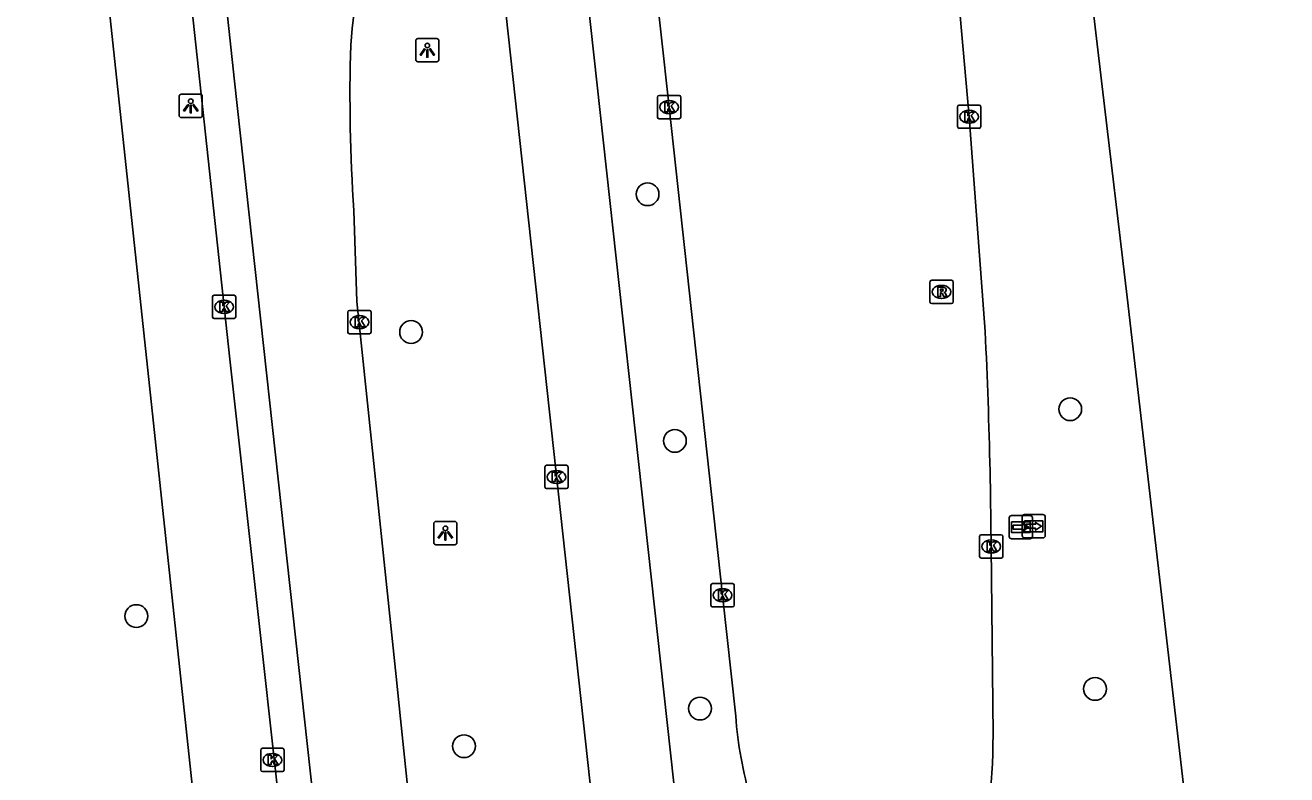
# Model space of a CAD drawing. Extents: x 160026 to 161302, y 384757 to 385701.
# Drawn here: x 161207.2 to 161261.3, y 385252.2 to 385284.3 of the extents above; entities that cross this region are included whole.
import ezdxf

# ---------------------------------------------------------------- set-up
doc = ezdxf.new("R2010")
doc.units = 0
for name, color, linetype in [('IMGEO_Boom', 7, 'Continuous'), ('IMGEO_Kolk', 7, 'Continuous'), ('IMGEO_Lichtpunt', 7, 'Continuous'), ('IMGEO_OVBaan_gesloten', 7, 'Continuous'), ('IMGEO_Rijbaan_lokaal_gesloten', 7, 'Continuous'), ('IMGEO_Rijbaan_regionaal_gesloten', 7, 'Continuous'), ('IMGEO_Rijbaan_regionaal_open', 7, 'Continuous'), ('IMGEO_Rioolput', 7, 'Continuous'), ('IMGEO_Voetpad_open', 7, 'Continuous'), ('IMGEO_Wegwijzer', 7, 'Continuous')]:
    doc.layers.add(name, color=color, linetype=linetype)

msp = doc.modelspace()

# ---------------------------------------------------------------- linework, layer by layer
at = {"layer": 'IMGEO_Boom'}
for centre in [(161233.866, 385277.081), (161223.718, 385271.169), (161252.001, 385267.86), (161235.036, 385266.501), (161211.927, 385258.985), (161253.068, 385255.861), (161236.117, 385255.02), (161225.989, 385253.404)]:
    msp.add_circle(centre, 0.489, dxfattribs=at)
at = {"layer": 'IMGEO_Kolk'}
for p, q in [((161234.289, 385280.394), (161234.289, 385281.246)), ((161234.364, 385281.32), (161235.216, 385281.32)), ((161234.777, 385281.1), (161234.802, 385281.1)), ((161235.29, 385281.246), (161235.29, 385280.394)), ((161234.8, 385280.54), (161234.775, 385280.54)), ((161247.164, 385279.982), (161247.164, 385280.834)), ((161247.239, 385280.908), (161248.091, 385280.908)), ((161247.652, 385280.688), (161247.677, 385280.688)), ((161248.165, 385280.834), (161248.165, 385279.982)), ((161235.216, 385280.32), (161234.364, 385280.32)), ((161248.091, 385279.908), (161247.239, 385279.908)), ((161247.675, 385280.128), (161247.65, 385280.128)), ((161215.194, 385271.824), (161215.194, 385272.676)), ((161215.269, 385272.75), (161216.121, 385272.75)), ((161215.682, 385272.53), (161215.707, 385272.53)), ((161216.195, 385272.676), (161216.195, 385271.824)), ((161215.705, 385271.97), (161215.68, 385271.97)), ((161221.002, 385271.17), (161221.002, 385272.022)), ((161221.077, 385272.096), (161221.929, 385272.096)), ((161221.49, 385271.876), (161221.515, 385271.876)), ((161222.003, 385272.022), (161222.003, 385271.17)), ((161216.121, 385271.75), (161215.269, 385271.75)), ((161221.513, 385271.316), (161221.488, 385271.316)), ((161221.929, 385271.096), (161221.077, 385271.096)), ((161229.456, 385264.526), (161229.456, 385265.378)), ((161229.531, 385265.452), (161230.383, 385265.452)), ((161230.457, 385265.378), (161230.457, 385264.526)), ((161229.944, 385265.232), (161229.969, 385265.232)), ((161230.383, 385264.452), (161229.531, 385264.452)), ((161229.967, 385264.672), (161229.942, 385264.672)), ((161248.113, 385261.545), (161248.113, 385262.397)), ((161248.188, 385262.471), (161249.04, 385262.471)), ((161248.601, 385262.251), (161248.626, 385262.251)), ((161249.114, 385262.397), (161249.114, 385261.545)), ((161248.624, 385261.691), (161248.599, 385261.691)), ((161249.04, 385261.471), (161248.188, 385261.471)), ((161236.583, 385259.453), (161236.583, 385260.305)), ((161236.658, 385260.379), (161237.51, 385260.379)), ((161237.071, 385260.159), (161237.096, 385260.159)), ((161237.584, 385260.305), (161237.584, 385259.453)), ((161237.51, 385259.379), (161236.658, 385259.379)), ((161237.094, 385259.599), (161237.069, 385259.599)), ((161217.266, 385252.386), (161217.266, 385253.238)), ((161217.341, 385253.312), (161218.193, 385253.312)), ((161217.754, 385253.092), (161217.779, 385253.092)), ((161218.267, 385253.238), (161218.267, 385252.386)), ((161218.193, 385252.312), (161217.341, 385252.312)), ((161217.777, 385252.532), (161217.752, 385252.532))]:
    msp.add_line(p, q, dxfattribs=at)
for points in [[(161234.289, 385280.394), (161234.289, 385281.246)], [(161234.364, 385281.32), (161235.216, 385281.32)], [(161234.61, 385281.02), (161234.733, 385281.02), (161234.733, 385280.869), (161234.863, 385281.02), (161235.027, 385281.02), (161234.881, 385280.869), (161235.034, 385280.62), (161234.882, 385280.62), (161234.797, 385280.784), (161234.733, 385280.717), (161234.733, 385280.62), (161234.61, 385280.62), (161234.61, 385281.02)], [(161235.29, 385281.246), (161235.29, 385280.394)], [(161247.164, 385279.982), (161247.164, 385280.834)], [(161247.239, 385280.908), (161248.091, 385280.908)], [(161247.485, 385280.608), (161247.608, 385280.608), (161247.608, 385280.457), (161247.738, 385280.608), (161247.902, 385280.608), (161247.756, 385280.457), (161247.909, 385280.208), (161247.757, 385280.208), (161247.672, 385280.372), (161247.608, 385280.305), (161247.608, 385280.208), (161247.485, 385280.208), (161247.485, 385280.608)], [(161248.165, 385280.834), (161248.165, 385279.982)], [(161235.216, 385280.32), (161234.364, 385280.32)], [(161248.091, 385279.908), (161247.239, 385279.908)], [(161215.194, 385271.824), (161215.194, 385272.676)], [(161215.269, 385272.75), (161216.121, 385272.75)], [(161215.515, 385272.45), (161215.638, 385272.45), (161215.638, 385272.299), (161215.768, 385272.45), (161215.932, 385272.45), (161215.786, 385272.299), (161215.939, 385272.05), (161215.787, 385272.05), (161215.702, 385272.214), (161215.638, 385272.147), (161215.638, 385272.05), (161215.515, 385272.05), (161215.515, 385272.45)], [(161216.195, 385272.676), (161216.195, 385271.824)], [(161221.002, 385271.17), (161221.002, 385272.022)], [(161221.077, 385272.096), (161221.929, 385272.096)], [(161221.323, 385271.796), (161221.446, 385271.796), (161221.446, 385271.645), (161221.576, 385271.796), (161221.74, 385271.796), (161221.594, 385271.645), (161221.747, 385271.396), (161221.595, 385271.396), (161221.51, 385271.56), (161221.446, 385271.493), (161221.446, 385271.396), (161221.323, 385271.396), (161221.323, 385271.796)], [(161222.003, 385272.022), (161222.003, 385271.17)], [(161216.121, 385271.75), (161215.269, 385271.75)], [(161221.929, 385271.096), (161221.077, 385271.096)], [(161229.456, 385264.526), (161229.456, 385265.378)], [(161229.531, 385265.452), (161230.383, 385265.452)], [(161230.457, 385265.378), (161230.457, 385264.526)], [(161229.777, 385265.152), (161229.9, 385265.152), (161229.9, 385265.001), (161230.03, 385265.152), (161230.194, 385265.152), (161230.048, 385265.001), (161230.201, 385264.752), (161230.049, 385264.752), (161229.964, 385264.916), (161229.9, 385264.849), (161229.9, 385264.752), (161229.777, 385264.752), (161229.777, 385265.152)], [(161230.383, 385264.452), (161229.531, 385264.452)], [(161248.113, 385261.545), (161248.113, 385262.397)], [(161248.188, 385262.471), (161249.04, 385262.471)], [(161248.434, 385262.171), (161248.557, 385262.171), (161248.557, 385262.02), (161248.687, 385262.171), (161248.851, 385262.171), (161248.705, 385262.02), (161248.858, 385261.771), (161248.706, 385261.771), (161248.621, 385261.935), (161248.557, 385261.868), (161248.557, 385261.771), (161248.434, 385261.771), (161248.434, 385262.171)], [(161249.114, 385262.397), (161249.114, 385261.545)], [(161249.04, 385261.471), (161248.188, 385261.471)], [(161236.583, 385259.453), (161236.583, 385260.305)], [(161236.658, 385260.379), (161237.51, 385260.379)], [(161236.904, 385260.079), (161237.027, 385260.079), (161237.027, 385259.928), (161237.157, 385260.079), (161237.321, 385260.079), (161237.175, 385259.928), (161237.328, 385259.679), (161237.176, 385259.679), (161237.091, 385259.843), (161237.027, 385259.776), (161237.027, 385259.679), (161236.904, 385259.679), (161236.904, 385260.079)], [(161237.584, 385260.305), (161237.584, 385259.453)], [(161237.51, 385259.379), (161236.658, 385259.379)], [(161217.266, 385252.386), (161217.266, 385253.238)], [(161217.341, 385253.312), (161218.193, 385253.312)], [(161217.587, 385253.012), (161217.71, 385253.012), (161217.71, 385252.861), (161217.84, 385253.012), (161218.004, 385253.012), (161217.858, 385252.861), (161218.011, 385252.612), (161217.859, 385252.612), (161217.774, 385252.776), (161217.71, 385252.709), (161217.71, 385252.612), (161217.587, 385252.612), (161217.587, 385253.012)], [(161218.267, 385253.238), (161218.267, 385252.386)], [(161218.193, 385252.312), (161217.341, 385252.312)]]:
    msp.add_lwpolyline(points, dxfattribs=at)
for centre, start, end in [((161234.366, 385281.244), 91.552, 178.448), ((161234.366, 385281.244), 91.552, 178.448), ((161235.214, 385281.244), 1.552, 88.448), ((161235.214, 385281.244), 1.552, 88.448), ((161247.241, 385280.832), 91.552, 178.448), ((161247.241, 385280.832), 91.552, 178.448), ((161248.089, 385280.832), 1.552, 88.448), ((161248.089, 385280.832), 1.552, 88.448), ((161234.366, 385280.396), 181.552, 268.448), ((161234.366, 385280.396), 181.552, 268.448), ((161235.214, 385280.396), 271.552, 358.448), ((161235.214, 385280.396), 271.552, 358.448), ((161247.241, 385279.984), 181.552, 268.448), ((161247.241, 385279.984), 181.552, 268.448), ((161248.089, 385279.984), 271.552, 358.448), ((161248.089, 385279.984), 271.552, 358.448), ((161215.271, 385272.674), 91.552, 178.448), ((161215.271, 385272.674), 91.552, 178.448), ((161216.119, 385272.674), 1.552, 88.448), ((161216.119, 385272.674), 1.552, 88.448), ((161215.271, 385271.826), 181.552, 268.448), ((161215.271, 385271.826), 181.552, 268.448), ((161216.119, 385271.826), 271.552, 358.448), ((161216.119, 385271.826), 271.552, 358.448), ((161221.079, 385272.02), 91.552, 178.448), ((161221.079, 385272.02), 91.552, 178.448), ((161221.927, 385272.02), 1.552, 88.448), ((161221.927, 385272.02), 1.552, 88.448), ((161221.079, 385271.172), 181.552, 268.448), ((161221.079, 385271.172), 181.552, 268.448), ((161221.927, 385271.172), 271.552, 358.448), ((161221.927, 385271.172), 271.552, 358.448), ((161229.533, 385265.376), 91.552, 178.448), ((161229.533, 385265.376), 91.552, 178.448), ((161230.381, 385265.376), 1.552, 88.448), ((161230.381, 385265.376), 1.552, 88.448), ((161229.533, 385264.528), 181.552, 268.448), ((161229.533, 385264.528), 181.552, 268.448), ((161230.381, 385264.528), 271.552, 358.448), ((161230.381, 385264.528), 271.552, 358.448), ((161248.19, 385262.395), 91.552, 178.448), ((161248.19, 385262.395), 91.552, 178.448), ((161249.038, 385262.395), 1.552, 88.448), ((161249.038, 385262.395), 1.552, 88.448), ((161248.19, 385261.547), 181.552, 268.448), ((161248.19, 385261.547), 181.552, 268.448), ((161249.038, 385261.547), 271.552, 358.448), ((161249.038, 385261.547), 271.552, 358.448), ((161236.66, 385260.303), 91.552, 178.448), ((161236.66, 385260.303), 91.552, 178.448), ((161237.508, 385260.303), 1.552, 88.448), ((161237.508, 385260.303), 1.552, 88.448), ((161236.66, 385259.455), 181.552, 268.448), ((161236.66, 385259.455), 181.552, 268.448), ((161237.508, 385259.455), 271.552, 358.448), ((161237.508, 385259.455), 271.552, 358.448), ((161217.343, 385253.236), 91.552, 178.448), ((161217.343, 385253.236), 91.552, 178.448), ((161218.191, 385253.236), 1.552, 88.448), ((161218.191, 385253.236), 1.552, 88.448), ((161217.343, 385252.388), 181.552, 268.448), ((161217.343, 385252.388), 181.552, 268.448), ((161218.191, 385252.388), 271.552, 358.448), ((161218.191, 385252.388), 271.552, 358.448)]:
    msp.add_arc(centre, 0.0765, start, end, dxfattribs=at)
for centre, major_axis, ratio, start_param, end_param in [((161234.776, 385280.82), (-0.387, 0.002), 0.722429, 4.712389, 7.853982), ((161234.801, 385280.82), (-0.39, 0.002), 0.717154, 1.570796, 4.712389), ((161247.651, 385280.408), (-0.387, 0.002), 0.722429, 4.712389, 7.853982), ((161247.676, 385280.408), (-0.39, 0.002), 0.717154, 1.570796, 4.712389), ((161215.681, 385272.25), (-0.387, 0.002), 0.722429, 4.712389, 7.853982), ((161215.706, 385272.25), (-0.39, 0.002), 0.717154, 1.570796, 4.712389), ((161221.489, 385271.596), (-0.387, 0.002), 0.722429, 4.712389, 7.853982), ((161221.514, 385271.596), (-0.39, 0.002), 0.717154, 1.570796, 4.712389), ((161229.943, 385264.952), (-0.387, 0.002), 0.722429, 4.712389, 7.853982), ((161229.968, 385264.952), (-0.39, 0.002), 0.717154, 1.570796, 4.712389), ((161248.6, 385261.971), (-0.387, 0.002), 0.722429, 4.712389, 7.853982), ((161248.625, 385261.971), (-0.39, 0.002), 0.717154, 1.570796, 4.712389), ((161237.07, 385259.879), (-0.387, 0.002), 0.722429, 4.712389, 7.853982), ((161237.095, 385259.879), (-0.39, 0.002), 0.717154, 1.570796, 4.712389), ((161217.753, 385252.812), (-0.387, 0.002), 0.722429, 4.712389, 7.853982), ((161217.778, 385252.812), (-0.39, 0.002), 0.717154, 1.570796, 4.712389)]:
    msp.add_ellipse(centre, major_axis=major_axis, ratio=ratio, start_param=start_param, end_param=end_param, dxfattribs=at)
at = {"layer": 'IMGEO_Lichtpunt'}
for p, q in [((161224.818, 385283.759), (161224.01, 385283.759)), ((161224.818, 385283.759), (161224.01, 385283.759)), ((161223.916, 385283.664), (161223.916, 385282.857)), ((161223.916, 385283.664), (161223.916, 385282.857)), ((161224.912, 385282.857), (161224.912, 385283.664)), ((161224.912, 385282.857), (161224.912, 385283.664)), ((161224.01, 385282.763), (161224.818, 385282.763)), ((161224.01, 385282.763), (161224.818, 385282.763)), ((161213.763, 385281.273), (161213.763, 385280.466)), ((161213.763, 385281.273), (161213.763, 385280.466)), ((161214.665, 385281.368), (161213.857, 385281.368)), ((161214.665, 385281.368), (161213.857, 385281.368)), ((161214.759, 385280.466), (161214.759, 385281.273)), ((161214.759, 385280.466), (161214.759, 385281.273)), ((161213.857, 385280.372), (161214.665, 385280.372)), ((161213.857, 385280.372), (161214.665, 385280.372)), ((161224.69, 385262.949), (161224.69, 385262.142)), ((161224.69, 385262.949), (161224.69, 385262.142)), ((161225.592, 385263.044), (161224.784, 385263.044)), ((161225.592, 385263.044), (161224.784, 385263.044)), ((161225.686, 385262.142), (161225.686, 385262.949)), ((161225.686, 385262.142), (161225.686, 385262.949)), ((161224.784, 385262.048), (161225.592, 385262.048)), ((161224.784, 385262.048), (161225.592, 385262.048))]:
    msp.add_line(p, q, dxfattribs=at)
for points in [[(161224.29, 385283.328), (161224.329, 385283.3), (161224.141, 385283.038), (161224.103, 385283.065), (161224.29, 385283.328)], [(161224.392, 385283.28), (161224.439, 385283.28), (161224.439, 385282.958), (161224.392, 385282.958), (161224.392, 385283.28)], [(161224.502, 385283.3), (161224.54, 385283.327), (161224.727, 385283.065), (161224.688, 385283.037), (161224.502, 385283.3)], [(161214.137, 385280.937), (161214.176, 385280.909), (161213.988, 385280.647), (161213.95, 385280.674), (161214.137, 385280.937)], [(161214.239, 385280.889), (161214.286, 385280.889), (161214.286, 385280.567), (161214.239, 385280.567), (161214.239, 385280.889)], [(161214.349, 385280.909), (161214.387, 385280.936), (161214.574, 385280.674), (161214.535, 385280.646), (161214.349, 385280.909)], [(161225.064, 385262.613), (161225.103, 385262.585), (161224.915, 385262.323), (161224.877, 385262.35), (161225.064, 385262.613)], [(161225.166, 385262.565), (161225.213, 385262.565), (161225.213, 385262.243), (161225.166, 385262.243), (161225.166, 385262.565)], [(161225.276, 385262.585), (161225.314, 385262.612), (161225.501, 385262.35), (161225.462, 385262.322), (161225.276, 385262.585)]]:
    msp.add_lwpolyline(points, dxfattribs=at)
for centre in [(161224.415, 385283.462), (161214.262, 385281.071), (161225.189, 385262.747)]:
    msp.add_circle(centre, 0.0994, dxfattribs=at)
for centre, start, end in [((161224.01, 385283.664), 90, 180), ((161224.01, 385283.664), 90, 180), ((161224.818, 385283.664), 0, 90), ((161224.818, 385283.664), 0, 90), ((161224.01, 385282.857), 180, 270), ((161224.01, 385282.857), 180, 270), ((161224.818, 385282.857), 270, 0), ((161224.818, 385282.857), 270, 360), ((161213.857, 385281.273), 90, 180), ((161213.857, 385281.273), 90, 180), ((161214.665, 385281.273), 0, 90), ((161214.665, 385281.273), 0, 90), ((161213.857, 385280.466), 180, 270), ((161213.857, 385280.466), 180, 270), ((161214.665, 385280.466), 270, 0), ((161214.665, 385280.466), 270, 360), ((161224.784, 385262.949), 90, 180), ((161224.784, 385262.949), 90, 180), ((161225.592, 385262.949), 0, 90), ((161225.592, 385262.949), 0, 90), ((161224.784, 385262.142), 180, 270), ((161224.784, 385262.142), 180, 270), ((161225.592, 385262.142), 270, 0), ((161225.592, 385262.142), 270, 360)]:
    msp.add_arc(centre, 0.0946, start, end, dxfattribs=at)
at = {"layer": 'IMGEO_OVBaan_gesloten'}
msp.add_lwpolyline([(161252.862, 385286.075), (161253.376, 385281.701), (161254.446, 385272.661), (161260.987, 385216.051), (161261.295, 385213.204)], dxfattribs=at)
at = {"layer": 'IMGEO_Rijbaan_lokaal_gesloten'}
msp.add_lwpolyline([(161218.085, 385250.675), (161215.935, 385270.003), (161214.364, 385284.554), (161214.309, 385285.046)], dxfattribs=at)
at = {"layer": 'IMGEO_Rijbaan_regionaal_gesloten'}
for points in [[(161248.352, 385271.193), (161247.665, 385280.408), (161247.469, 385282.649), (161247.022, 385287.635), (161245.541, 385301.821), (161244.54, 385310.995), (161243.413, 385321.249)], [(161230.392, 385320.568), (161230.507, 385319.571), (161232.64, 385300.223), (161234.79, 385280.82), (161237.084, 385259.879), (161237.649, 385254.698)], [(161238.938, 385215.876), (161238.868, 385216.807), (161238.298, 385221.793), (161235.127, 385250.651), (161230.876, 385289.323), (161227.468, 385320.416)], [(161226.413, 385297.207), (161226.442, 385296.921), (161227.692, 385285.673), (161233.727, 385230.468)], [(161248.693, 385253.887), (161248.614, 385261.971), (161248.563, 385265.205)]]:
    msp.add_lwpolyline(points, dxfattribs=at)
for centre, radius, start, end in [((161026.66, 385260.383), 221.955, 1.24473, 2.79148), ((161254.222, 385255.875), 16.615, 184.0632, 196.5917), ((161217.007, 385254.065), 31.687, 347.8525, 359.6784)]:
    msp.add_arc(centre, radius, start, end, dxfattribs=at)
at = {"layer": 'IMGEO_Rijbaan_regionaal_open'}
for points in [[(161215.796, 385285.125), (161216.142, 385281.926), (161219.639, 385250), (161231.678, 385139.179), (161237.035, 385089.87), (161243.484, 385030.562)], [(161221.262, 385276.377), (161221.383, 385272.477), (161223.076, 385256.391), (161223.265, 385254.573), (161223.648, 385250.874), (161223.738, 385250), (161223.817, 385249.274), (161224.183, 385245.914), (161225.614, 385232.768)]]:
    msp.add_lwpolyline(points, dxfattribs=at)
for centre, radius, start, end in [((161254.762, 385280.83), 33.737, 165.7715, 175.5014), ((161293.503, 385281.281), 72.408, 178.26299, 183.88364)]:
    msp.add_arc(centre, radius, start, end, dxfattribs=at)
at = {"layer": 'IMGEO_Rioolput'}
for p, q in [((161246.057, 385273.39), (161246.909, 385273.39)), ((161245.982, 385272.464), (161245.982, 385273.316)), ((161246.47, 385273.17), (161246.495, 385273.17)), ((161246.983, 385273.316), (161246.983, 385272.464)), ((161246.909, 385272.39), (161246.057, 385272.39)), ((161246.493, 385272.61), (161246.468, 385272.61))]:
    msp.add_line(p, q, dxfattribs=at)
for points in [[(161246.057, 385273.39), (161246.909, 385273.39)], [(161245.982, 385272.464), (161245.982, 385273.316)], [(161246.571, 385273.088), (161246.319, 385273.09), (161246.319, 385272.69)], [(161246.319, 385272.69), (161246.443, 385272.69), (161246.443, 385272.852), (161246.454, 385272.852)], [(161246.497, 385273.009), (161246.443, 385273.009), (161246.443, 385272.928)], [(161246.443, 385272.928), (161246.495, 385272.928)], [(161246.983, 385273.316), (161246.983, 385272.464)], [(161246.909, 385272.39), (161246.057, 385272.39)], [(161246.501, 385272.823), (161246.572, 385272.69), (161246.712, 385272.69), (161246.647, 385272.816)]]:
    msp.add_lwpolyline(points, dxfattribs=at)
for centre, radius, start, end in [((161246.059, 385273.314), 0.0765, 91.552, 178.448), ((161246.059, 385273.314), 0.0765, 91.552, 178.448), ((161246.907, 385273.314), 0.0765, 1.552, 88.448), ((161246.907, 385273.314), 0.0765, 1.552, 88.448), ((161246.453, 385272.799), 0.0533, 26.0293, 88.6989), ((161246.479, 385273.117), 0.19, 274.7715, 282.9687), ((161246.503, 385272.913), 0.0964, 77.0061, 93.1865), ((161246.517, 385272.97), 0.0378, 276.6634, 79.6772), ((161246.57, 385272.978), 0.109, 350.3612, 89.416), ((161246.568, 385272.978), 0.112, 277.5842, 350.9817), ((161246.552, 385272.763), 0.108, 29.5134, 73.7905), ((161246.059, 385272.466), 0.0765, 181.552, 268.448), ((161246.059, 385272.466), 0.0765, 181.552, 268.448), ((161246.907, 385272.466), 0.0765, 271.552, 358.448), ((161246.907, 385272.466), 0.0765, 271.552, 358.448)]:
    msp.add_arc(centre, radius, start, end, dxfattribs=at)
for centre, major_axis, ratio, start_param, end_param in [((161246.469, 385272.89), (-0.387, 0.002), 0.722429, 4.712389, 7.853982), ((161246.494, 385272.89), (-0.39, 0.002), 0.717154, 1.570796, 4.712389)]:
    msp.add_ellipse(centre, major_axis=major_axis, ratio=ratio, start_param=start_param, end_param=end_param, dxfattribs=at)
at = {"layer": 'IMGEO_Voetpad_open'}
msp.add_lwpolyline([(161207.16, 385318.078), (161208.456, 385306.59), (161214.505, 385250), (161214.521, 385249.845)], dxfattribs=at)
at = {"layer": 'IMGEO_Wegwijzer'}
for p, q in [((161249.388, 385262.4), (161249.388, 385263.2)), ((161249.388, 385263.2), (161249.388, 385262.4)), ((161249.488, 385263.3), (161250.278, 385263.3)), ((161250.278, 385263.3), (161249.488, 385263.3)), ((161249.941, 385262.437), (161249.941, 385263.237)), ((161249.941, 385263.237), (161249.941, 385262.437)), ((161250.041, 385263.337), (161250.831, 385263.337)), ((161250.831, 385263.337), (161250.041, 385263.337)), ((161250.378, 385263.2), (161250.378, 385262.4)), ((161250.378, 385262.4), (161250.378, 385263.2)), ((161250.931, 385263.237), (161250.931, 385262.437)), ((161250.931, 385262.437), (161250.931, 385263.237)), ((161250.278, 385262.3), (161249.488, 385262.3)), ((161249.488, 385262.3), (161250.278, 385262.3)), ((161250.831, 385262.337), (161250.041, 385262.337)), ((161250.041, 385262.337), (161250.831, 385262.337))]:
    msp.add_line(p, q, dxfattribs=at)
for points in [[(161249.489, 385263.032), (161250.277, 385263.032), (161250.277, 385262.568), (161249.489, 385262.568), (161249.489, 385263.032)], [(161249.554, 385262.884), (161249.554, 385262.8), (161249.554, 385262.716), (161249.965, 385262.716), (161249.965, 385262.633), (161250.212, 385262.8), (161249.965, 385262.967), (161249.965, 385262.884), (161249.554, 385262.884)], [(161250.042, 385263.069), (161250.83, 385263.069), (161250.83, 385262.605), (161250.042, 385262.605), (161250.042, 385263.069)], [(161250.107, 385262.921), (161250.107, 385262.837), (161250.107, 385262.753), (161250.518, 385262.753), (161250.518, 385262.67), (161250.765, 385262.837), (161250.518, 385263.004), (161250.518, 385262.921), (161250.107, 385262.921)]]:
    msp.add_lwpolyline(points, dxfattribs=at)
for centre, start, end in [((161249.488, 385263.2), 90, 180), ((161249.488, 385263.2), 90, 180), ((161250.041, 385263.237), 90, 180), ((161250.041, 385263.237), 90, 180), ((161250.278, 385263.2), 0, 90), ((161250.278, 385263.2), 360, 90), ((161250.831, 385263.237), 0, 90), ((161250.831, 385263.237), 360, 90), ((161249.488, 385262.4), 180, 270), ((161249.488, 385262.4), 180, 270), ((161250.041, 385262.437), 180, 270), ((161250.041, 385262.437), 180, 270), ((161250.278, 385262.4), 270, 0), ((161250.278, 385262.4), 270, 0), ((161250.831, 385262.437), 270, 0), ((161250.831, 385262.437), 270, 0)]:
    msp.add_arc(centre, 0.1, start, end, dxfattribs=at)

doc.saveas('drawing.dxf')
